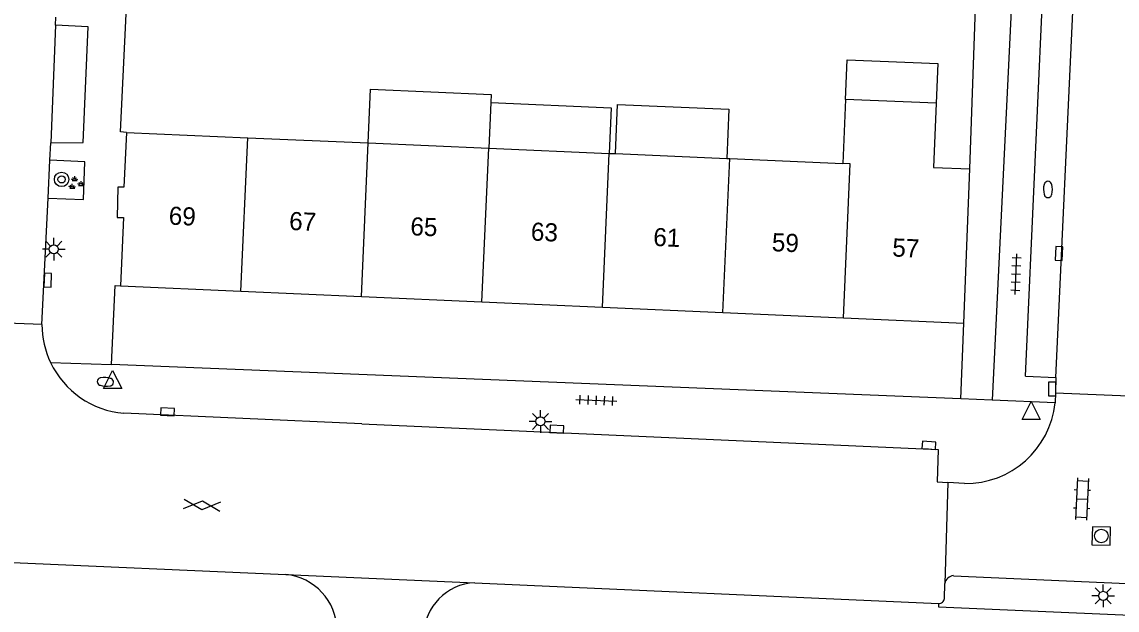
# Model space of a CAD drawing. Extents: x 132994 to 136000, y 393499 to 395512.
# Drawn here: x 133156.9 to 133217.3, y 395171.9 to 395204.4 of the extents above; entities that cross this region are included whole.
import ezdxf

# ---------------------------------------------------------------- set-up
doc = ezdxf.new("R2010")
doc.units = 0
for name, color, linetype in [('gg-afsc-muur', 7, 'Continuous'), ('gg-anno-huisnummerreeks BGT', 7, 'Continuous'), ('gg-bbg-gedigitaliseerde bebouwing', 7, 'Continuous'), ('gg-bbg-hoofdgebouw', 7, 'Continuous'), ('gg-bbg-luifel en loopbrug', 7, 'Continuous'), ('gg-bbg-tussenscheiding', 7, 'Continuous'), ('gg-knt-verharding', 7, 'Continuous'), ('gg-knt-verharding nz', 7, 'Continuous'), ('gt-grn-vlakafsluiter', 7, 'Continuous'), ('gt-grn-weggrens', 7, 'Continuous'), ('gt-symb-boom', 7, 'Continuous'), ('gt-symb-brandkraan', 7, 'Continuous'), ('gt-symb-gesloten verharding', 7, 'Continuous'), ('gt-symb-groenvak', 7, 'Continuous'), ('gt-symb-klinker verharding', 7, 'Continuous'), ('gt-symb-kolk', 7, 'Continuous'), ('gt-symb-lichtmast', 7, 'Continuous'), ('gt-symb-rioolschacht', 7, 'Continuous'), ('gt-symb-tegel verharding', 7, 'Continuous'), ('gt-symb-waterafsluiter', 7, 'Continuous')]:
    doc.layers.add(name, color=color, linetype=linetype)

# ---------------------------------------------------------------- blocks, each defined once
blk = doc.blocks.new('gt0-BR')
at = {"layer": 'gt-symb-brandkraan'}
for centre, radius, start, end in [((-0.244, 0), 0.206, 107.56694, 252.43307), ((0.599, -2.664), 3, 106.89205, 107.56694), ((0, -0.691), 0.938, 73.10799, 106.89205), ((-0.599, -2.664), 3, 72.43309, 73.10799), ((0.244, 0), 0.206, 287.56695, 72.43309), ((0.599, 2.664), 3, 252.43307, 253.10797), ((0, 0.691), 0.938, 253.10797, 286.89206), ((-0.599, 2.664), 3, 286.89206, 287.56695)]:
    blk.add_arc(centre, radius, start, end, dxfattribs=at)
blk = doc.blocks.new('gt0-KOLK')
at = {"layer": 'gt-symb-kolk'}
blk.add_lwpolyline([(0, 0), (0.375, 0), (0.375, 0.4), (-0.375, 0.4), (-0.375, 0), (0, 0)], dxfattribs=at)
blk = doc.blocks.new('gt0-TEG1')
at = {"layer": 'gt-symb-tegel verharding'}
for p, q in [((-1.125, 0), (1.125, 0)), ((-0.9, -0.25), (-0.9, 0.25)), ((-0.45, -0.25), (-0.45, 0.25)), ((0, -0.25), (0, 0.25)), ((0.45, -0.25), (0.45, 0.25)), ((0.9, -0.25), (0.9, 0.25))]:
    blk.add_line(p, q, dxfattribs=at)
blk = doc.blocks.new('gt0-LMAST')
at = {"layer": 'gt-symb-lichtmast'}
for p, q in [((-0.005, 0.246), (-0.005, 0.621)), ((-0.182, 0.173), (-0.447, 0.438)), ((0.172, 0.173), (0.437, 0.438)), ((-0.255, -0.004), (-0.63, -0.004)), ((-0.182, -0.181), (-0.447, -0.446)), ((-0.005, -0.254), (-0.005, -0.629)), ((0.437, -0.446), (0.172, -0.181)), ((0.245, -0.004), (0.62, -0.004))]:
    blk.add_line(p, q, dxfattribs=at)
blk.add_circle((-0.005, -0.004), 0.25, dxfattribs=at)
blk = doc.blocks.new('gt0-GRVAK')
at = {"layer": 'gt-symb-groenvak'}
for p, q in [((-0.11, 0.189), (-0.228, 0.24)), ((-0.182, 0.153), (0.088, 0.153)), ((-0.091, 0.211), (-0.156, 0.322)), ((-0.047, 0.214), (-0.047, 0.393)), ((-0.004, 0.211), (0.061, 0.322)), ((0.015, 0.189), (0.133, 0.24)), ((0.262, -0.052), (0.197, 0.059)), ((0.305, -0.049), (0.305, 0.13)), ((0.349, -0.052), (0.414, 0.059)), ((-0.245, -0.228), (-0.363, -0.177)), ((-0.318, -0.264), (-0.047, -0.264)), ((-0.226, -0.206), (-0.291, -0.095)), ((-0.183, -0.203), (-0.183, -0.024)), ((-0.139, -0.206), (-0.074, -0.095)), ((-0.12, -0.228), (-0.002, -0.177)), ((0.243, -0.074), (0.125, -0.023)), ((0.17, -0.11), (0.441, -0.11)), ((0.368, -0.074), (0.486, -0.023))]:
    blk.add_line(p, q, dxfattribs=at)
blk = doc.blocks.new('gt0-BOOM')
at = {"layer": 'gt-symb-boom'}
for radius in [0.4, 0.2]:
    blk.add_circle((0, 0), radius, dxfattribs=at)
blk = doc.blocks.new('gt0-GESVH1')
at = {"layer": 'gt-symb-gesloten verharding'}
for p, q in [((-0.992, -0.261), (0.008, 0.239)), ((0.008, -0.261), (-0.992, 0.239)), ((0.008, 0.239), (1.008, -0.261)), ((1.008, 0.239), (0.008, -0.261))]:
    blk.add_line(p, q, dxfattribs=at)
blk = doc.blocks.new('gt0-WAFSL')
at = {"layer": 'gt-symb-waterafsluiter'}
for p, q in [((-0.5, -0.333), (0, 0.667)), ((0, 0.667), (0.5, -0.333)), ((0.5, -0.333), (-0.5, -0.333))]:
    blk.add_line(p, q, dxfattribs=at)
blk = doc.blocks.new('gt0-RS')
at = {"layer": 'gt-symb-rioolschacht'}
blk.add_lwpolyline([(-0.5, -0.5), (0.5, -0.5), (0.5, 0.5), (-0.5, 0.5)], close=True, dxfattribs=at)
blk.add_circle((0, 0), 0.375, dxfattribs=at)
blk = doc.blocks.new('gt0-KL1')
at = {"layer": 'gt-symb-klinker verharding'}
for p, q in [((-1.15, 0.3), (1.15, 0.3)), ((-1, -0.3), (-1, 0.3)), ((-0.5, 0.3), (-0.5, 0.45)), ((0, -0.3), (0, 0.3)), ((0.5, 0.3), (0.5, 0.45)), ((1, -0.3), (1, 0.3)), ((-1.15, -0.3), (1.15, -0.3)), ((-0.5, -0.45), (-0.5, -0.3)), ((0.5, -0.45), (0.5, -0.3))]:
    blk.add_line(p, q, dxfattribs=at)

msp = doc.modelspace()

# ---------------------------------------------------------------- linework, layer by layer
at = {"layer": 'gg-afsc-muur'}
msp.add_line((133209.181, 395196.3), (133209.495, 395205.181), dxfattribs=at)
msp.add_lwpolyline([(133162.67, 395198.31), (133162.34, 395198.34), (133162.925, 395210.612)], dxfattribs=at)
at = {"layer": 'gg-bbg-gedigitaliseerde bebouwing'}
for p, q in [((133202.32, 395200.12), (133202.18, 395196.594)), ((133207.32, 395199.92), (133202.32, 395200.12)), ((133162.67, 395198.31), (133169.357, 395198.02)), ((133169.357, 395198.02), (133176.002, 395197.731)), ((133176.002, 395197.731), (133182.646, 395197.442)), ((133182.646, 395197.442), (133189.29, 395197.154)), ((133189.29, 395197.154), (133189.638, 395197.139)), ((133189.638, 395197.139), (133195.769, 395196.872)), ((133195.769, 395196.872), (133195.934, 395196.865)), ((133195.934, 395196.865), (133202.18, 395196.594))]:
    msp.add_line(p, q, dxfattribs=at)
at = {"layer": 'gg-bbg-hoofdgebouw'}
for p, q in [((133208.85, 395187.79), (133209.181, 395196.3)), ((133162.34, 395189.84), (133168.984, 395189.547)), ((133168.984, 395189.547), (133175.628, 395189.254)), ((133175.628, 395189.254), (133182.272, 395188.961)), ((133182.272, 395188.961), (133188.916, 395188.669)), ((133188.916, 395188.669), (133195.56, 395188.376)), ((133195.56, 395188.376), (133202.204, 395188.083)), ((133202.204, 395188.083), (133208.85, 395187.79))]:
    msp.add_line(p, q, dxfattribs=at)
for points in [[(133207.32, 395199.92), (133207.18, 395196.38), (133209.181, 395196.3)], [(133162.67, 395198.31), (133162.52, 395195.29), (133162.2, 395195.29), (133162.16, 395193.62), (133162.501, 395193.62), (133162.34, 395189.84)]]:
    msp.add_lwpolyline(points, dxfattribs=at)
at = {"layer": 'gg-bbg-luifel en loopbrug'}
msp.add_line((133182.756, 395199.963), (133182.646, 395197.442), dxfattribs=at)
for points in [[(133202.32, 395200.12), (133202.416, 395202.327), (133207.415, 395202.11), (133207.32, 395199.92)], [(133176.002, 395197.731), (133176.131, 395200.697), (133182.775, 395200.408), (133182.756, 395199.963)], [(133182.756, 395199.963), (133189.4, 395199.674), (133189.29, 395197.154)], [(133189.638, 395197.139), (133189.756, 395199.855), (133195.887, 395199.588), (133195.769, 395196.872)]]:
    msp.add_lwpolyline(points, dxfattribs=at)
at = {"layer": 'gg-bbg-tussenscheiding'}
for p, q in [((133168.984, 395189.547), (133169.357, 395198.02)), ((133175.628, 395189.254), (133176.002, 395197.731)), ((133182.272, 395188.961), (133182.646, 395197.442)), ((133188.916, 395188.669), (133189.29, 395197.154)), ((133195.56, 395188.376), (133195.934, 395196.865))]:
    msp.add_line(p, q, dxfattribs=at)
msp.add_lwpolyline([(133202.204, 395188.083), (133202.578, 395196.577), (133202.18, 395196.594)], dxfattribs=at)
at = {"layer": 'gg-knt-verharding'}
for p, q in [((133158.763, 395204.235), (133158.784, 395204.682)), ((133158.45, 395196.772), (133158.497, 395197.741)), ((133158.349, 395194.68), (133158.45, 395196.772)), ((133158.011, 395187.703), (133158.349, 395194.68)), ((133158.011, 395187.703), (133152.96, 395187.898)), ((133208.679, 395183.6), (133161.854, 395185.508)), ((133212.253, 395184.858), (133213.916, 395184.789)), ((133213.916, 395184.789), (133213.902, 395183.929)), ((133213.902, 395183.929), (133213.876, 395183.387)), ((133213.902, 395183.929), (133217.93, 395183.78)), ((133210.415, 395183.529), (133208.679, 395183.6)), ((133175.651, 395182.223), (133162.52, 395182.812)), ((133207.967, 395178.988), (133207.792, 395173.413)), ((133208.876, 395178.927), (133207.967, 395178.988)), ((133140.617, 395175.263), (133171.456, 395173.91)), ((133171.456, 395173.91), (133181.871, 395173.458)), ((133208.279, 395173.844), (133222.357, 395173.215)), ((133181.871, 395173.458), (133207.451, 395172.316)), ((133207.771, 395172.59), (133207.792, 395173.413))]:
    msp.add_line(p, q, dxfattribs=at)
for points in [[(133209.627, 395208.529), (133211.625, 395208.46), (133210.415, 395183.529)], [(133212.253, 395184.858), (133213.31, 395208.498), (133215.023, 395208.409)], [(133158.497, 395197.741), (133160.276, 395197.759), (133160.557, 395204.136), (133158.763, 395204.235)], [(133158.349, 395194.68), (133160.3, 395194.604), (133160.38, 395196.679), (133158.45, 395196.772)], [(133161.854, 395185.508), (133162.043, 395189.869), (133162.34, 395189.84)], [(133175.651, 395182.223), (133207.423, 395180.803), (133207.38, 395179.028), (133207.967, 395178.988)], [(133207.451, 395172.316), (133207.457, 395172.122), (133223.115, 395171.449), (133223.12, 395171.63)]]:
    msp.add_lwpolyline(points, dxfattribs=at)
for centre, radius, start, end in [((133162.937, 395187.717), 4.926, 180.15814, 205.39611), ((133162.932, 395187.716), 4.921, 205.41358, 265.19759), ((133208.932, 395183.896), 4.97, 269.34978, 354.11614), ((133171.148, 395170.79), 3.135, 1.12989, 84.35423), ((133208.313, 395173.315), 0.531, 93.70909, 169.30923), ((133182.009, 395170.515), 2.946, 92.68869, 178.64277), ((133207.487, 395172.597), 0.284, 262.65231, 358.49128)]:
    msp.add_arc(centre, radius, start, end, dxfattribs=at)
at = {"layer": 'gg-knt-verharding nz'}
for p, q in [((133213.916, 395184.789), (133215.023, 395208.409)), ((133158.763, 395204.235), (133158.497, 395197.741))]:
    msp.add_line(p, q, dxfattribs=at)
at = {"layer": 'gt-grn-vlakafsluiter'}
msp.add_line((133208.679, 395183.6), (133208.85, 395187.79), dxfattribs=at)
at = {"layer": 'gt-grn-weggrens'}
for p, q in [((133158.487, 395185.604), (133161.854, 395185.508)), ((133213.876, 395183.387), (133210.415, 395183.529))]:
    msp.add_line(p, q, dxfattribs=at)

# ---------------------------------------------------------------- block references
at = {"layer": 'gt-symb-boom'}
msp.add_blockref('gt0-BOOM', (133159.094, 395195.72), dxfattribs=at)
at = {"layer": 'gt-symb-brandkraan'}
for p, rotation in [((133213.484, 395195.163), 90.28647651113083), ((133161.509, 395184.544), 176.55950512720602)]:
    msp.add_blockref('gt0-BR', p, dxfattribs=dict(at, rotation=rotation))
at = {"layer": 'gt-symb-gesloten verharding', "rotation": -4.416283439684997}
msp.add_blockref('gt0-GESVH1', (133166.83, 395177.742), dxfattribs=at)
at = {"layer": 'gt-symb-groenvak'}
msp.add_blockref('gt0-GRVAK', (133159.863, 395195.496), dxfattribs=at)
at = {"layer": 'gt-symb-klinker verharding', "rotation": -92.5791475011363}
msp.add_blockref('gt0-KL1', (133215.363, 395178.077), dxfattribs=at)
at = {"layer": 'gt-symb-kolk'}
for p, rotation in [((133214.291, 395191.624), 87.30638896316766), ((133158.128, 395190.165), -92.69361103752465), ((133213.916, 395184.145), 90.11459140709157), ((133164.92, 395182.69), -2.521907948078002), ((133186.393, 395181.733), -2.521907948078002), ((133206.902, 395180.844), -4.473406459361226)]:
    msp.add_blockref('gt0-KOLK', p, dxfattribs=dict(at, rotation=rotation))
at = {"layer": 'gt-symb-lichtmast'}
for p in [(133158.669, 395191.868), (133185.505, 395182.365), (133216.534, 395172.735)]:
    msp.add_blockref('gt0-LMAST', p, dxfattribs=at)
at = {"layer": 'gt-symb-rioolschacht', "rotation": -1.5466102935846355}
msp.add_blockref('gt0-RS', (133216.424, 395176.036), dxfattribs=at)
at = {"layer": 'gt-symb-tegel verharding'}
for p, rotation in [((133211.725, 395190.485), 87.42085250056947), ((133188.582, 395183.523), -2.521907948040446)]:
    msp.add_blockref('gt0-TEG1', p, dxfattribs=dict(at, rotation=rotation))
at = {"layer": 'gt-symb-waterafsluiter'}
for p in [(133161.908, 395184.51), (133212.556, 395182.794)]:
    msp.add_blockref('gt0-WAFSL', p, dxfattribs=at)

# ---------------------------------------------------------------- texts
at = {"layer": 'gg-anno-huisnummerreeks BGT'}
for s, p in [('69', (133164.986, 395193.226)), ('67', (133171.626, 395192.933)), ('65', (133178.31, 395192.638)), ('63', (133184.954, 395192.346)), ('61', (133191.705, 395192.049)), ('59', (133198.242, 395191.76)), ('57', (133204.883, 395191.468))]:
    msp.add_text(s, height=1, rotation=357.5, dxfattribs=at).set_placement(p)

doc.saveas('drawing.dxf')
